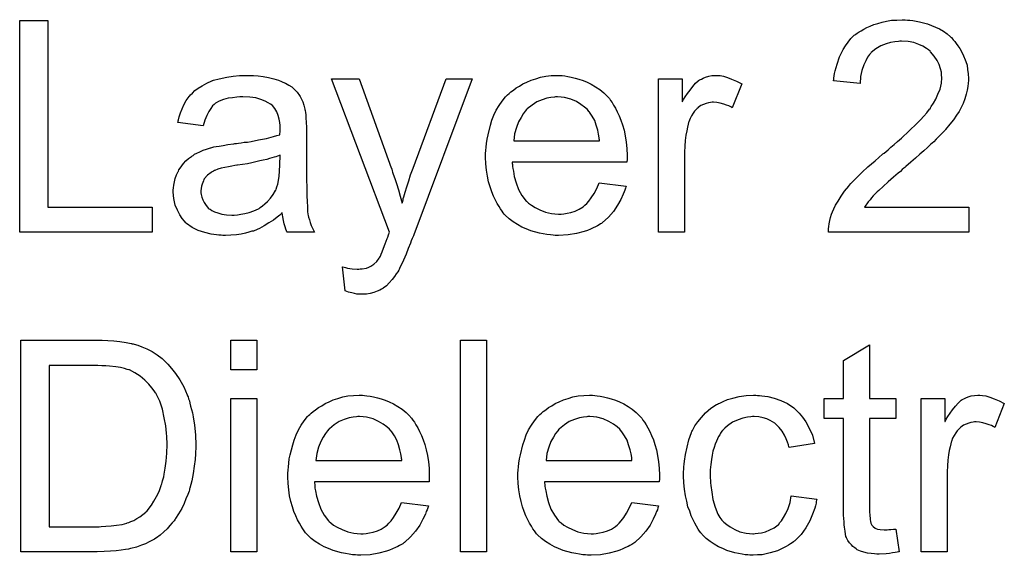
# Model space of a CAD drawing. Extents: x -1.5 to 9, y -3 to 5.
# Tile 333 of 368: x 4.933 to 5.305, y 3.284 to 3.487. Entities that reach past the tile are written whole.
import ezdxf

# ---------------------------------------------------------------- set-up
doc = ezdxf.new("R2010")
doc.units = 0
doc.layers.add('qfn16-30-34-a_mechanical_19', color=1, linetype='CONTINUOUS')

msp = doc.modelspace()

# ---------------------------------------------------------------- linework, layer by layer
at = {"layer": 'qfn16-30-34-a_mechanical_19', "color": 1}
for points in [[(4.943352, 3.415785), (4.982806, 3.415785), (4.982806, 3.406298), (4.932708, 3.406298), (4.932708, 3.486363), (4.943352, 3.486363), (4.943352, 3.415785)], [(5.268701, 3.486594), (5.269626, 3.486478), (5.270783, 3.486363), (5.272056, 3.486131), (5.273329, 3.4859), (5.276337, 3.48509), (5.279345, 3.483933), (5.280849, 3.483239), (5.282353, 3.482429), (5.283742, 3.481387), (5.285014, 3.480231), (5.28513, 3.480115), (5.285361, 3.479999), (5.285593, 3.479536), (5.286056, 3.479073), (5.286634, 3.478495), (5.287213, 3.477685), (5.287791, 3.476875), (5.288485, 3.475834), (5.289642, 3.473636), (5.290799, 3.470859), (5.291262, 3.46947), (5.291494, 3.467851), (5.291725, 3.466231), (5.291841, 3.464495), (5.291841, 3.464264), (5.291841, 3.463685), (5.291725, 3.46276), (5.291609, 3.461487), (5.291378, 3.460099), (5.290915, 3.458479), (5.290452, 3.456743), (5.289758, 3.455008), (5.289642, 3.454776), (5.289411, 3.454198), (5.288948, 3.453272), (5.288254, 3.452), (5.287328, 3.450611), (5.286171, 3.448876), (5.284783, 3.44714), (5.283163, 3.445173), (5.282932, 3.444942), (5.282353, 3.444248), (5.281775, 3.443669), (5.281196, 3.443091), (5.280502, 3.442397), (5.279577, 3.441471), (5.278651, 3.440545), (5.277494, 3.439504), (5.276337, 3.438347), (5.274949, 3.437074), (5.273444, 3.435802), (5.271825, 3.434298), (5.269973, 3.432794), (5.268122, 3.431174), (5.268007, 3.431058), (5.267775, 3.430827), (5.267312, 3.430479), (5.266734, 3.430017), (5.26604, 3.429323), (5.26523, 3.428628), (5.263378, 3.427124), (5.261412, 3.425389), (5.25956, 3.423653), (5.257941, 3.422149), (5.257246, 3.421571), (5.256668, 3.420992), (5.256552, 3.420876), (5.256205, 3.420529), (5.255742, 3.420066), (5.255164, 3.419372), (5.254585, 3.418562), (5.253891, 3.417753), (5.252503, 3.415786), (5.291956, 3.415786), (5.291956, 3.406298), (5.23885, 3.406298), (5.23885, 3.406414), (5.23885, 3.406877), (5.23885, 3.407571), (5.238966, 3.408497), (5.239082, 3.409538), (5.239313, 3.410695), (5.239544, 3.411852), (5.240007, 3.413124), (5.240007, 3.41324), (5.240123, 3.413356), (5.240354, 3.41405), (5.240817, 3.415091), (5.241511, 3.41648), (5.242437, 3.4181), (5.243594, 3.419951), (5.244867, 3.421802), (5.246486, 3.423769), (5.246486, 3.423885), (5.246718, 3.424), (5.247296, 3.424695), (5.248337, 3.425736), (5.249842, 3.42724), (5.251577, 3.428975), (5.253775, 3.431058), (5.256436, 3.433372), (5.259329, 3.435802), (5.259445, 3.435917), (5.259908, 3.436265), (5.260602, 3.436843), (5.261412, 3.437537), (5.262453, 3.438463), (5.263726, 3.439504), (5.264998, 3.440661), (5.266502, 3.441934), (5.269395, 3.444711), (5.272287, 3.447487), (5.273676, 3.448876), (5.274949, 3.450264), (5.276105, 3.451537), (5.277031, 3.45281), (5.277031, 3.452925), (5.277262, 3.453041), (5.277494, 3.453388), (5.277725, 3.453851), (5.278535, 3.455124), (5.279461, 3.456628), (5.280271, 3.458479), (5.281081, 3.460446), (5.281543, 3.462644), (5.281775, 3.464727), (5.281775, 3.464842), (5.281775, 3.464958), (5.281659, 3.465652), (5.281543, 3.466809), (5.281196, 3.468082), (5.280734, 3.469702), (5.279924, 3.471322), (5.278882, 3.472941), (5.277494, 3.474561), (5.277262, 3.474793), (5.276684, 3.475255), (5.275874, 3.475834), (5.274601, 3.476644), (5.272982, 3.477338), (5.27113, 3.478032), (5.268932, 3.478495), (5.266502, 3.478611), (5.265808, 3.478611), (5.265345, 3.478495), (5.263957, 3.478379), (5.262337, 3.478032), (5.260602, 3.477569), (5.258635, 3.47676), (5.256784, 3.475718), (5.255048, 3.47433), (5.254817, 3.474098), (5.254354, 3.47352), (5.25366, 3.472594), (5.252966, 3.471206), (5.252156, 3.469586), (5.251461, 3.467503), (5.250999, 3.465189), (5.250767, 3.462528), (5.240701, 3.46357), (5.240701, 3.463685), (5.240817, 3.464032), (5.240817, 3.464611), (5.240933, 3.465421), (5.241164, 3.466347), (5.241395, 3.467388), (5.241743, 3.46866), (5.24209, 3.469933), (5.243015, 3.47271), (5.244404, 3.475487), (5.245214, 3.476875), (5.246255, 3.478264), (5.247296, 3.479536), (5.248453, 3.480693), (5.248569, 3.480809), (5.2488, 3.480925), (5.249147, 3.481272), (5.249726, 3.481619), (5.25042, 3.482082), (5.25123, 3.482544), (5.252156, 3.483123), (5.253313, 3.483702), (5.254585, 3.48428), (5.255974, 3.484858), (5.257478, 3.485321), (5.259098, 3.485784), (5.260833, 3.486131), (5.262684, 3.486478), (5.264651, 3.486594), (5.266734, 3.48671), (5.267891, 3.48671), (5.268701, 3.486594)], [(5.021218, 3.465537), (5.022954, 3.465421), (5.024921, 3.465189), (5.026888, 3.464842), (5.028855, 3.46438), (5.030706, 3.463801), (5.030937, 3.463685), (5.031516, 3.463454), (5.032326, 3.463107), (5.033367, 3.462644), (5.034524, 3.46195), (5.035681, 3.461256), (5.036722, 3.46033), (5.037648, 3.459404), (5.037764, 3.459289), (5.037995, 3.458942), (5.038342, 3.458363), (5.038805, 3.457669), (5.039383, 3.456628), (5.039846, 3.455586), (5.040309, 3.454314), (5.040656, 3.452809), (5.040656, 3.452694), (5.040772, 3.452347), (5.040887, 3.451653), (5.041003, 3.450727), (5.041003, 3.449454), (5.041119, 3.44795), (5.041234, 3.445983), (5.041234, 3.443785), (5.041234, 3.430595), (5.041234, 3.430479), (5.041234, 3.430017), (5.041234, 3.429322), (5.041234, 3.428397), (5.041234, 3.427356), (5.041234, 3.426083), (5.04135, 3.423306), (5.04135, 3.420414), (5.041466, 3.417521), (5.041582, 3.416248), (5.041582, 3.415091), (5.041697, 3.41405), (5.041813, 3.41324), (5.041813, 3.413124), (5.041929, 3.412662), (5.042044, 3.411967), (5.042391, 3.411042), (5.042623, 3.410001), (5.043086, 3.408843), (5.043664, 3.407571), (5.044243, 3.406298), (5.033945, 3.406298), (5.03383, 3.406414), (5.033714, 3.406877), (5.033483, 3.407455), (5.033136, 3.408381), (5.032788, 3.409422), (5.032557, 3.410695), (5.032326, 3.412083), (5.032094, 3.413587), (5.031979, 3.413587), (5.031863, 3.413356), (5.031169, 3.412777), (5.030127, 3.411967), (5.028739, 3.410926), (5.027003, 3.409885), (5.025268, 3.408728), (5.023417, 3.407686), (5.02145, 3.406877), (5.021218, 3.406761), (5.020524, 3.406645), (5.019483, 3.406298), (5.01821, 3.405951), (5.01659, 3.405604), (5.014739, 3.405372), (5.012657, 3.405141), (5.010574, 3.405025), (5.009648, 3.405025), (5.008954, 3.405141), (5.008144, 3.405141), (5.007219, 3.405257), (5.005136, 3.405604), (5.002822, 3.406182), (5.000277, 3.406992), (4.997963, 3.408149), (4.99588, 3.409653), (4.995649, 3.409885), (4.99507, 3.410463), (4.99426, 3.411505), (4.993335, 3.412893), (4.992409, 3.414628), (4.991599, 3.416595), (4.991021, 3.419025), (4.990905, 3.420182), (4.990789, 3.42157), (4.990789, 3.421802), (4.990789, 3.422265), (4.990905, 3.423075), (4.991021, 3.424116), (4.991252, 3.425389), (4.991599, 3.426661), (4.992062, 3.42805), (4.992641, 3.429322), (4.992756, 3.429438), (4.992988, 3.429901), (4.99345, 3.430595), (4.994029, 3.431405), (4.994723, 3.432331), (4.995649, 3.433256), (4.996574, 3.434182), (4.997731, 3.434992), (4.997847, 3.435107), (4.99831, 3.435339), (4.998888, 3.435802), (4.999814, 3.436264), (5.000855, 3.436727), (5.002128, 3.437306), (5.003401, 3.437769), (5.004905, 3.438231), (5.00502, 3.438231), (5.005483, 3.438347), (5.006177, 3.438578), (5.007103, 3.438694), (5.00826, 3.438925), (5.009764, 3.439157), (5.0115, 3.439504), (5.013582, 3.439735), (5.013698, 3.439735), (5.014161, 3.439851), (5.014739, 3.439851), (5.015549, 3.439967), (5.016475, 3.440082), (5.017632, 3.440314), (5.018904, 3.44043), (5.020293, 3.440661), (5.02307, 3.44124), (5.026078, 3.441818), (5.028739, 3.442512), (5.030012, 3.442859), (5.031169, 3.443206), (5.031169, 3.443322), (5.031169, 3.443553), (5.031284, 3.444248), (5.031284, 3.445058), (5.031284, 3.44552), (5.031284, 3.445752), (5.031284, 3.445867), (5.031284, 3.445983), (5.031284, 3.446677), (5.031169, 3.447834), (5.030937, 3.449107), (5.03059, 3.450495), (5.030012, 3.451884), (5.029317, 3.453157), (5.028392, 3.454198), (5.028276, 3.454314), (5.027698, 3.454776), (5.026772, 3.455239), (5.025615, 3.455933), (5.023995, 3.456512), (5.022144, 3.45709), (5.01983, 3.457438), (5.017169, 3.457553), (5.016012, 3.457553), (5.014855, 3.457438), (5.013235, 3.457206), (5.011615, 3.456975), (5.00988, 3.456512), (5.00826, 3.455933), (5.006872, 3.455124), (5.006756, 3.455008), (5.006293, 3.454661), (5.005715, 3.454082), (5.00502, 3.453157), (5.004326, 3.452), (5.003516, 3.450495), (5.002822, 3.448644), (5.002128, 3.446562), (4.992525, 3.447834), (4.992525, 3.44795), (4.992641, 3.448066), (4.992641, 3.448413), (4.992756, 3.448876), (4.993103, 3.449917), (4.993566, 3.451421), (4.994145, 3.452925), (4.994839, 3.454545), (4.995764, 3.456165), (4.996806, 3.457669), (4.996921, 3.457785), (4.997384, 3.458247), (4.998078, 3.458942), (4.999004, 3.459867), (5.000277, 3.460793), (5.001781, 3.461718), (5.003516, 3.46276), (5.005483, 3.46357), (5.005599, 3.46357), (5.005715, 3.463685), (5.006062, 3.463801), (5.006525, 3.463917), (5.007681, 3.464264), (5.009301, 3.464611), (5.011153, 3.464958), (5.013467, 3.465305), (5.015896, 3.465537), (5.018673, 3.465652), (5.019946, 3.465652), (5.021218, 3.465537)], [(5.081845, 3.405372), (5.081845, 3.405257), (5.08173, 3.40491), (5.081498, 3.404447), (5.081267, 3.403868), (5.08092, 3.403059), (5.080573, 3.402133), (5.079763, 3.400166), (5.078953, 3.397968), (5.078027, 3.395769), (5.077101, 3.393802), (5.076639, 3.392993), (5.076292, 3.392183), (5.076176, 3.391951), (5.075829, 3.391373), (5.07525, 3.390563), (5.074556, 3.389522), (5.073631, 3.388365), (5.072589, 3.387208), (5.071548, 3.386051), (5.070275, 3.385125), (5.070159, 3.385009), (5.069697, 3.384778), (5.069002, 3.384431), (5.067961, 3.383968), (5.066804, 3.383505), (5.065416, 3.383158), (5.063912, 3.382927), (5.062176, 3.382811), (5.061713, 3.382811), (5.061135, 3.382927), (5.060325, 3.382927), (5.059399, 3.383158), (5.058358, 3.38339), (5.057201, 3.383621), (5.055928, 3.384084), (5.054887, 3.393224), (5.055003, 3.393224), (5.055466, 3.393108), (5.056044, 3.392993), (5.056738, 3.392761), (5.05859, 3.392414), (5.060441, 3.392298), (5.061019, 3.392298), (5.061598, 3.392414), (5.062292, 3.392414), (5.064027, 3.392761), (5.064837, 3.393108), (5.065647, 3.393455), (5.065763, 3.393455), (5.065994, 3.393687), (5.066341, 3.393918), (5.066804, 3.394265), (5.067846, 3.395191), (5.068771, 3.396464), (5.068771, 3.396579), (5.069002, 3.396811), (5.069234, 3.397273), (5.069465, 3.397968), (5.069928, 3.398893), (5.070391, 3.400282), (5.071085, 3.401901), (5.071779, 3.403868), (5.071779, 3.403984), (5.072011, 3.404447), (5.072242, 3.405257), (5.072705, 3.406298), (5.050722, 3.46438), (5.061135, 3.46438), (5.073283, 3.430711), (5.073283, 3.430595), (5.073399, 3.430479), (5.073515, 3.430132), (5.073631, 3.429554), (5.073862, 3.428975), (5.074093, 3.428281), (5.074672, 3.426661), (5.075366, 3.424694), (5.07606, 3.42238), (5.076754, 3.419951), (5.077449, 3.41729), (5.077449, 3.417405), (5.077564, 3.417637), (5.07768, 3.417984), (5.077796, 3.418447), (5.077911, 3.419025), (5.078143, 3.419719), (5.078606, 3.421455), (5.079184, 3.423422), (5.079994, 3.425736), (5.080688, 3.42805), (5.081614, 3.430479), (5.094109, 3.46438), (5.103944, 3.46438), (5.081845, 3.405372)], [(5.138075, 3.465537), (5.139001, 3.465421), (5.140158, 3.465189), (5.141431, 3.464958), (5.142935, 3.464611), (5.144323, 3.464264), (5.145943, 3.463685), (5.147447, 3.463107), (5.149067, 3.462297), (5.150687, 3.461371), (5.152306, 3.46033), (5.153811, 3.459057), (5.155199, 3.457669), (5.155315, 3.457553), (5.155546, 3.457322), (5.155893, 3.456859), (5.156356, 3.456165), (5.156935, 3.455355), (5.157513, 3.454429), (5.158207, 3.453272), (5.158901, 3.451884), (5.159596, 3.45038), (5.16029, 3.44876), (5.160868, 3.446909), (5.161447, 3.444942), (5.16191, 3.442744), (5.162257, 3.44043), (5.162488, 3.438), (5.162604, 3.435339), (5.162604, 3.435223), (5.162604, 3.43476), (5.162604, 3.43395), (5.162488, 3.432794), (5.119101, 3.432794), (5.119101, 3.432678), (5.119101, 3.432331), (5.119216, 3.431868), (5.119216, 3.431174), (5.119332, 3.430364), (5.119563, 3.429438), (5.11991, 3.427356), (5.120605, 3.425042), (5.12153, 3.422496), (5.122803, 3.420182), (5.124423, 3.4181), (5.124538, 3.4181), (5.124654, 3.417868), (5.125348, 3.41729), (5.12639, 3.41648), (5.127778, 3.41567), (5.129629, 3.414744), (5.131712, 3.413934), (5.134026, 3.413356), (5.135299, 3.41324), (5.136687, 3.413124), (5.137613, 3.413124), (5.138654, 3.41324), (5.139927, 3.413472), (5.141315, 3.413819), (5.142935, 3.414282), (5.144439, 3.414976), (5.145943, 3.415901), (5.146059, 3.416017), (5.146637, 3.41648), (5.147331, 3.417174), (5.148141, 3.4181), (5.149067, 3.419372), (5.150108, 3.420992), (5.15115, 3.422843), (5.152075, 3.425042), (5.162257, 3.423769), (5.162257, 3.423653), (5.162141, 3.423422), (5.162025, 3.422959), (5.161794, 3.422265), (5.161447, 3.421571), (5.1611, 3.420645), (5.160174, 3.418678), (5.159017, 3.41648), (5.157397, 3.414166), (5.155546, 3.411968), (5.153232, 3.409885), (5.153116, 3.409885), (5.152885, 3.409653), (5.152538, 3.409422), (5.152075, 3.409075), (5.151381, 3.408728), (5.150687, 3.408381), (5.149761, 3.407918), (5.14872, 3.407455), (5.147563, 3.406992), (5.146406, 3.40653), (5.143513, 3.405835), (5.140274, 3.405257), (5.136687, 3.405026), (5.135414, 3.405026), (5.134604, 3.405141), (5.133563, 3.405257), (5.13229, 3.405488), (5.130902, 3.40572), (5.129398, 3.405951), (5.126158, 3.406877), (5.124423, 3.407571), (5.122803, 3.408265), (5.121068, 3.409191), (5.119448, 3.410232), (5.117944, 3.411389), (5.11644, 3.412777), (5.116324, 3.412893), (5.116092, 3.413124), (5.115745, 3.413587), (5.115283, 3.414282), (5.114704, 3.415091), (5.114126, 3.416017), (5.113431, 3.417174), (5.112737, 3.418447), (5.112043, 3.419951), (5.111349, 3.421571), (5.11077, 3.423422), (5.110192, 3.425389), (5.109729, 3.427471), (5.109382, 3.429785), (5.10915, 3.432215), (5.109035, 3.43476), (5.109035, 3.434876), (5.109035, 3.435455), (5.109035, 3.436149), (5.10915, 3.43719), (5.109266, 3.438463), (5.109382, 3.439851), (5.109613, 3.441471), (5.10996, 3.443091), (5.110886, 3.446793), (5.111464, 3.448644), (5.112159, 3.450611), (5.113084, 3.452463), (5.114126, 3.454198), (5.115283, 3.455934), (5.116555, 3.457553), (5.116671, 3.457669), (5.116902, 3.4579), (5.117365, 3.458247), (5.117944, 3.458826), (5.118638, 3.459405), (5.119563, 3.460099), (5.120605, 3.460909), (5.121877, 3.461603), (5.12315, 3.462413), (5.124654, 3.463107), (5.126274, 3.463801), (5.12801, 3.46438), (5.129861, 3.464958), (5.131828, 3.465305), (5.13391, 3.465537), (5.136109, 3.465652), (5.137266, 3.465652), (5.138075, 3.465537)], [(5.197777, 3.465537), (5.199049, 3.465305), (5.200553, 3.464842), (5.202173, 3.464264), (5.204024, 3.463454), (5.205991, 3.462413), (5.202405, 3.453388), (5.202289, 3.453504), (5.201826, 3.453735), (5.201132, 3.454082), (5.200206, 3.454429), (5.199165, 3.454776), (5.197892, 3.455124), (5.19662, 3.455355), (5.195347, 3.455471), (5.194768, 3.455471), (5.19419, 3.455355), (5.19338, 3.455239), (5.19257, 3.455008), (5.191529, 3.454661), (5.190488, 3.454198), (5.189562, 3.453504), (5.189446, 3.453388), (5.189099, 3.453157), (5.188752, 3.452694), (5.188173, 3.452115), (5.187595, 3.451305), (5.187016, 3.45038), (5.186438, 3.449339), (5.185975, 3.448066), (5.185859, 3.447834), (5.185744, 3.44714), (5.185512, 3.446099), (5.185165, 3.444711), (5.184818, 3.442975), (5.184587, 3.441008), (5.184471, 3.438926), (5.184355, 3.436612), (5.184355, 3.406298), (5.174521, 3.406298), (5.174521, 3.46438), (5.18343, 3.46438), (5.18343, 3.455586), (5.183546, 3.455702), (5.184008, 3.456512), (5.184587, 3.457553), (5.185512, 3.458826), (5.186438, 3.460099), (5.187479, 3.461487), (5.188521, 3.462644), (5.189562, 3.46357), (5.189678, 3.463685), (5.190025, 3.463917), (5.190719, 3.464264), (5.191413, 3.464611), (5.192339, 3.464958), (5.193496, 3.465305), (5.194653, 3.465537), (5.195925, 3.465652), (5.196735, 3.465652), (5.197777, 3.465537)], [(5.136224, 3.457553), (5.13553, 3.457553), (5.135067, 3.457438), (5.133794, 3.457322), (5.13229, 3.456975), (5.130439, 3.456396), (5.128472, 3.455586), (5.126621, 3.454429), (5.12477, 3.452925), (5.124538, 3.452694), (5.124076, 3.452115), (5.123266, 3.451074), (5.122456, 3.449686), (5.12153, 3.448066), (5.12072, 3.445983), (5.120026, 3.443554), (5.119679, 3.440892), (5.152191, 3.440892), (5.152191, 3.441008), (5.152191, 3.44124), (5.152075, 3.441587), (5.152075, 3.44205), (5.151844, 3.443438), (5.151497, 3.444942), (5.150918, 3.446793), (5.15034, 3.448529), (5.149414, 3.450264), (5.148373, 3.451768), (5.148373, 3.451884), (5.148141, 3.452), (5.147563, 3.452694), (5.146521, 3.453619), (5.145133, 3.454661), (5.143398, 3.455702), (5.141315, 3.456628), (5.138885, 3.457322), (5.137613, 3.457438), (5.136224, 3.457553)], [(5.031284, 3.435454), (5.031169, 3.435454), (5.031053, 3.435339), (5.030706, 3.435223), (5.030243, 3.435107), (5.029664, 3.434876), (5.02897, 3.434645), (5.02816, 3.434413), (5.027235, 3.434182), (5.026194, 3.433835), (5.024921, 3.433603), (5.023648, 3.433256), (5.022144, 3.432909), (5.020524, 3.432562), (5.018904, 3.432215), (5.017053, 3.431983), (5.015086, 3.431636), (5.014855, 3.431636), (5.014161, 3.431521), (5.013004, 3.431289), (5.011731, 3.431058), (5.010343, 3.430827), (5.008954, 3.430479), (5.007681, 3.430132), (5.006525, 3.429669), (5.006409, 3.429669), (5.006062, 3.429438), (5.005599, 3.429207), (5.005136, 3.42886), (5.003748, 3.427934), (5.002591, 3.426546), (5.002591, 3.42643), (5.002359, 3.426198), (5.002244, 3.425736), (5.002012, 3.425157), (5.001781, 3.424463), (5.001549, 3.423769), (5.001434, 3.422843), (5.001318, 3.421918), (5.001318, 3.421802), (5.001318, 3.421223), (5.001434, 3.420529), (5.001665, 3.419604), (5.002012, 3.418562), (5.002591, 3.417521), (5.003285, 3.416364), (5.004211, 3.415323), (5.004326, 3.415207), (5.004789, 3.414976), (5.005483, 3.414513), (5.006409, 3.41405), (5.007681, 3.413587), (5.009186, 3.413124), (5.010921, 3.412893), (5.013004, 3.412777), (5.013929, 3.412777), (5.015086, 3.412893), (5.016359, 3.413124), (5.017979, 3.413356), (5.019599, 3.413819), (5.021334, 3.414397), (5.02307, 3.415207), (5.023301, 3.415323), (5.023764, 3.41567), (5.024574, 3.416248), (5.025499, 3.417058), (5.026541, 3.417984), (5.027698, 3.419141), (5.028623, 3.420529), (5.029549, 3.422033), (5.029664, 3.422149), (5.02978, 3.422612), (5.030012, 3.423422), (5.030359, 3.424463), (5.030706, 3.425851), (5.030937, 3.427471), (5.031053, 3.429438), (5.031169, 3.431752), (5.031284, 3.435454)], [(4.966029, 3.365294), (4.968343, 3.365178), (4.970658, 3.364947), (4.972971, 3.3646), (4.974938, 3.364253), (4.975054, 3.364253), (4.975285, 3.364137), (4.975633, 3.364137), (4.976095, 3.363906), (4.977368, 3.363559), (4.978988, 3.36298), (4.980839, 3.36217), (4.982806, 3.361129), (4.984773, 3.359972), (4.986624, 3.358468), (4.98674, 3.358352), (4.986855, 3.358236), (4.987203, 3.357889), (4.987665, 3.357542), (4.988822, 3.356385), (4.990211, 3.354765), (4.991715, 3.352798), (4.993335, 3.350484), (4.994839, 3.347823), (4.996111, 3.344815), (4.996111, 3.344699), (4.996227, 3.344468), (4.996459, 3.344005), (4.996574, 3.343311), (4.996921, 3.342501), (4.997153, 3.341575), (4.997384, 3.340534), (4.997731, 3.339262), (4.998078, 3.337989), (4.99831, 3.336485), (4.998888, 3.333245), (4.999235, 3.329658), (4.999351, 3.325725), (4.999351, 3.325609), (4.999351, 3.325378), (4.999351, 3.324799), (4.999351, 3.32422), (4.999235, 3.323411), (4.999235, 3.322485), (4.99912, 3.320287), (4.998773, 3.317741), (4.998426, 3.31508), (4.997847, 3.312303), (4.997153, 3.309527), (4.997153, 3.309411), (4.997037, 3.30918), (4.996921, 3.308832), (4.996806, 3.30837), (4.996343, 3.307097), (4.995649, 3.305477), (4.994954, 3.303626), (4.994029, 3.301775), (4.992872, 3.299808), (4.991715, 3.297957), (4.991599, 3.297725), (4.991136, 3.297147), (4.990442, 3.296337), (4.989517, 3.295296), (4.988475, 3.294139), (4.987203, 3.292981), (4.98593, 3.291709), (4.984426, 3.290668), (4.984194, 3.290552), (4.983732, 3.290205), (4.982922, 3.289742), (4.981765, 3.289163), (4.980376, 3.288469), (4.978757, 3.287891), (4.976905, 3.287197), (4.974823, 3.286618), (4.974591, 3.286618), (4.974244, 3.286502), (4.973897, 3.286387), (4.97274, 3.286271), (4.97112, 3.286039), (4.969269, 3.285808), (4.967071, 3.285577), (4.964641, 3.285461), (4.96198, 3.285345), (4.933171, 3.285345), (4.933171, 3.36541), (4.963947, 3.36541), (4.966029, 3.365294)], [(5.022491, 3.354187), (5.012657, 3.354187), (5.012657, 3.36541), (5.022491, 3.36541), (5.022491, 3.354187)], [(5.109382, 3.285345), (5.099547, 3.285345), (5.099547, 3.36541), (5.109382, 3.36541), (5.109382, 3.285345)], [(5.254354, 3.343427), (5.264304, 3.343427), (5.264304, 3.335791), (5.254354, 3.335791), (5.254354, 3.301659), (5.254354, 3.301428), (5.254354, 3.300965), (5.254354, 3.300271), (5.25447, 3.299461), (5.254585, 3.29761), (5.254701, 3.2968), (5.254817, 3.296221), (5.254932, 3.29599), (5.255279, 3.295527), (5.255742, 3.294948), (5.256552, 3.29437), (5.256784, 3.294254), (5.257362, 3.294023), (5.258403, 3.293791), (5.259908, 3.293676), (5.261065, 3.293676), (5.261643, 3.293791), (5.262453, 3.293791), (5.263378, 3.293907), (5.264304, 3.294023), (5.265577, 3.285345), (5.265345, 3.285345), (5.264883, 3.28523), (5.264073, 3.285114), (5.263031, 3.284998), (5.261874, 3.284767), (5.260602, 3.284651), (5.258056, 3.284535), (5.257131, 3.284535), (5.256205, 3.284651), (5.255048, 3.284767), (5.25366, 3.284883), (5.252271, 3.28523), (5.250999, 3.285577), (5.249726, 3.286155), (5.24961, 3.286271), (5.249263, 3.286502), (5.2488, 3.286849), (5.248106, 3.287428), (5.247528, 3.288006), (5.246833, 3.288816), (5.246139, 3.289626), (5.245676, 3.290668), (5.245676, 3.290783), (5.245445, 3.291246), (5.245329, 3.292056), (5.245098, 3.293213), (5.244867, 3.294717), (5.244751, 3.295643), (5.244751, 3.296684), (5.244635, 3.297957), (5.244519, 3.299229), (5.244519, 3.300618), (5.244519, 3.302238), (5.244519, 3.335791), (5.23723, 3.335791), (5.23723, 3.343427), (5.244519, 3.343427), (5.244519, 3.357774), (5.254354, 3.363674), (5.254354, 3.343427)], [(4.962327, 3.355922), (4.943815, 3.355922), (4.943815, 3.294833), (4.96279, 3.294833), (4.9636, 3.294948), (4.965335, 3.295064), (4.967302, 3.29518), (4.969385, 3.295411), (4.971467, 3.295758), (4.973203, 3.296221), (4.973434, 3.296337), (4.974013, 3.296452), (4.974823, 3.2968), (4.975864, 3.297262), (4.977021, 3.297957), (4.978178, 3.298651), (4.979335, 3.299461), (4.980492, 3.300386), (4.980608, 3.300618), (4.98107, 3.301081), (4.981765, 3.30189), (4.982575, 3.303047), (4.9835, 3.304552), (4.984542, 3.306287), (4.985467, 3.308254), (4.986277, 3.310452), (4.986277, 3.310568), (4.986393, 3.310799), (4.986508, 3.311146), (4.986624, 3.311609), (4.98674, 3.312188), (4.986971, 3.312998), (4.987203, 3.313807), (4.987434, 3.314733), (4.987781, 3.317047), (4.988128, 3.319708), (4.98836, 3.322716), (4.988475, 3.325956), (4.988475, 3.326072), (4.988475, 3.326535), (4.988475, 3.327113), (4.98836, 3.328039), (4.98836, 3.32908), (4.988244, 3.330237), (4.988128, 3.331625), (4.988012, 3.333014), (4.987434, 3.336138), (4.98674, 3.339377), (4.985699, 3.342385), (4.985004, 3.34389), (4.98431, 3.345162), (4.98431, 3.345278), (4.984079, 3.345509), (4.983847, 3.345856), (4.983616, 3.346319), (4.98269, 3.347476), (4.981533, 3.348865), (4.980029, 3.350369), (4.978294, 3.351873), (4.976327, 3.353146), (4.974244, 3.354187), (4.974013, 3.354302), (4.973434, 3.354418), (4.972393, 3.354765), (4.970889, 3.355112), (4.969038, 3.355344), (4.966724, 3.355691), (4.965335, 3.355807), (4.963831, 3.355807), (4.962327, 3.355922)], [(5.022491, 3.285345), (5.012657, 3.285345), (5.012657, 3.343427), (5.022491, 3.343427), (5.022491, 3.285345)], [(5.063217, 3.344584), (5.064143, 3.344468), (5.0653, 3.344237), (5.066573, 3.344005), (5.068077, 3.343658), (5.069465, 3.343311), (5.071085, 3.342733), (5.072589, 3.342154), (5.074209, 3.341344), (5.075829, 3.340419), (5.077449, 3.339377), (5.078953, 3.338104), (5.080341, 3.336716), (5.080457, 3.3366), (5.080688, 3.336369), (5.081035, 3.335906), (5.081498, 3.335212), (5.082077, 3.334402), (5.082655, 3.333477), (5.083349, 3.33232), (5.084043, 3.330931), (5.084738, 3.329427), (5.085432, 3.327807), (5.08601, 3.325956), (5.086589, 3.323989), (5.087052, 3.321791), (5.087399, 3.319477), (5.08763, 3.317047), (5.087746, 3.314386), (5.087746, 3.31427), (5.087746, 3.313808), (5.087746, 3.312998), (5.08763, 3.311841), (5.044243, 3.311841), (5.044243, 3.311725), (5.044243, 3.311378), (5.044358, 3.310915), (5.044358, 3.310221), (5.044474, 3.309411), (5.044706, 3.308485), (5.045053, 3.306403), (5.045747, 3.304089), (5.046672, 3.301543), (5.047945, 3.299229), (5.049565, 3.297147), (5.049681, 3.297147), (5.049796, 3.296915), (5.05049, 3.296337), (5.051532, 3.295527), (5.05292, 3.294717), (5.054771, 3.293791), (5.056854, 3.292981), (5.059168, 3.292403), (5.060441, 3.292287), (5.061829, 3.292172), (5.062755, 3.292172), (5.063796, 3.292287), (5.065069, 3.292519), (5.066457, 3.292866), (5.068077, 3.293329), (5.069581, 3.294023), (5.071085, 3.294948), (5.071201, 3.295064), (5.071779, 3.295527), (5.072474, 3.296221), (5.073283, 3.297147), (5.074209, 3.298419), (5.07525, 3.300039), (5.076292, 3.30189), (5.077217, 3.304089), (5.087399, 3.302816), (5.087399, 3.3027), (5.087283, 3.302469), (5.087167, 3.302006), (5.086936, 3.301312), (5.086589, 3.300618), (5.086242, 3.299692), (5.085316, 3.297725), (5.084159, 3.295527), (5.082539, 3.293213), (5.080688, 3.291015), (5.078374, 3.288932), (5.078258, 3.288932), (5.078027, 3.288701), (5.07768, 3.288469), (5.077217, 3.288122), (5.076523, 3.287775), (5.075829, 3.287428), (5.074903, 3.286965), (5.073862, 3.286502), (5.072705, 3.286039), (5.071548, 3.285577), (5.068655, 3.284883), (5.065416, 3.284304), (5.061829, 3.284073), (5.060556, 3.284073), (5.059747, 3.284188), (5.058705, 3.284304), (5.057432, 3.284535), (5.056044, 3.284767), (5.05454, 3.284998), (5.0513, 3.285924), (5.049565, 3.286618), (5.047945, 3.287312), (5.04621, 3.288238), (5.04459, 3.289279), (5.043086, 3.290436), (5.041582, 3.291825), (5.041466, 3.29194), (5.041234, 3.292172), (5.040887, 3.292634), (5.040425, 3.293329), (5.039846, 3.294139), (5.039268, 3.295064), (5.038573, 3.296221), (5.037879, 3.297494), (5.037185, 3.298998), (5.036491, 3.300618), (5.035912, 3.302469), (5.035334, 3.304436), (5.034871, 3.306518), (5.034524, 3.308832), (5.034292, 3.311262), (5.034177, 3.313807), (5.034177, 3.313923), (5.034177, 3.314502), (5.034177, 3.315196), (5.034292, 3.316237), (5.034408, 3.31751), (5.034524, 3.318898), (5.034755, 3.320518), (5.035102, 3.322138), (5.036028, 3.32584), (5.036606, 3.327691), (5.037301, 3.329658), (5.038226, 3.33151), (5.039268, 3.333245), (5.040425, 3.334981), (5.041697, 3.3366), (5.041813, 3.336716), (5.042044, 3.336948), (5.042507, 3.337295), (5.043086, 3.337873), (5.04378, 3.338452), (5.044706, 3.339146), (5.045747, 3.339956), (5.04702, 3.34065), (5.048292, 3.34146), (5.049796, 3.342154), (5.051416, 3.342848), (5.053152, 3.343427), (5.055003, 3.344005), (5.05697, 3.344352), (5.059052, 3.344584), (5.061251, 3.344699), (5.062408, 3.344699), (5.063217, 3.344584)], [(5.15034, 3.344584), (5.151265, 3.344468), (5.152422, 3.344237), (5.153695, 3.344005), (5.155199, 3.343658), (5.156587, 3.343311), (5.158207, 3.342733), (5.159711, 3.342154), (5.161331, 3.341344), (5.162951, 3.340419), (5.164571, 3.339377), (5.166075, 3.338105), (5.167463, 3.336716), (5.167579, 3.336601), (5.16781, 3.336369), (5.168157, 3.335906), (5.16862, 3.335212), (5.169199, 3.334402), (5.169777, 3.333477), (5.170471, 3.33232), (5.171166, 3.330931), (5.17186, 3.329427), (5.172554, 3.327807), (5.173132, 3.325956), (5.173711, 3.323989), (5.174174, 3.321791), (5.174521, 3.319477), (5.174752, 3.317047), (5.174868, 3.314386), (5.174868, 3.31427), (5.174868, 3.313808), (5.174868, 3.312998), (5.174752, 3.311841), (5.131365, 3.311841), (5.131365, 3.311725), (5.131365, 3.311378), (5.13148, 3.310915), (5.13148, 3.310221), (5.131596, 3.309411), (5.131828, 3.308485), (5.132175, 3.306403), (5.132869, 3.304089), (5.133794, 3.301543), (5.135067, 3.299229), (5.136687, 3.297147), (5.136803, 3.297147), (5.136918, 3.296915), (5.137613, 3.296337), (5.138654, 3.295527), (5.140042, 3.294717), (5.141894, 3.293791), (5.143976, 3.292982), (5.14629, 3.292403), (5.147563, 3.292287), (5.148951, 3.292172), (5.149877, 3.292172), (5.150918, 3.292287), (5.152191, 3.292519), (5.153579, 3.292866), (5.155199, 3.293329), (5.156703, 3.294023), (5.158207, 3.294948), (5.158323, 3.295064), (5.158901, 3.295527), (5.159596, 3.296221), (5.160405, 3.297147), (5.161331, 3.298419), (5.162372, 3.300039), (5.163414, 3.30189), (5.164339, 3.304089), (5.174521, 3.302816), (5.174521, 3.3027), (5.174405, 3.302469), (5.174289, 3.302006), (5.174058, 3.301312), (5.173711, 3.300618), (5.173364, 3.299692), (5.172438, 3.297725), (5.171281, 3.295527), (5.169662, 3.293213), (5.16781, 3.291015), (5.165496, 3.288932), (5.165381, 3.288932), (5.165149, 3.288701), (5.164802, 3.288469), (5.164339, 3.288122), (5.163645, 3.287775), (5.162951, 3.287428), (5.162025, 3.286965), (5.160984, 3.286502), (5.159827, 3.28604), (5.15867, 3.285577), (5.155778, 3.284883), (5.152538, 3.284304), (5.148951, 3.284073), (5.147678, 3.284073), (5.146869, 3.284188), (5.145827, 3.284304), (5.144555, 3.284535), (5.143166, 3.284767), (5.141662, 3.284998), (5.138422, 3.285924), (5.136687, 3.286618), (5.135067, 3.287312), (5.133332, 3.288238), (5.131712, 3.289279), (5.130208, 3.290436), (5.128704, 3.291825), (5.128588, 3.29194), (5.128357, 3.292172), (5.12801, 3.292635), (5.127547, 3.293329), (5.126968, 3.294139), (5.12639, 3.295064), (5.125695, 3.296221), (5.125001, 3.297494), (5.124307, 3.298998), (5.123613, 3.300618), (5.123034, 3.302469), (5.122456, 3.304436), (5.121993, 3.306519), (5.121646, 3.308832), (5.121415, 3.311262), (5.121299, 3.313808), (5.121299, 3.313923), (5.121299, 3.314502), (5.121299, 3.315196), (5.121415, 3.316237), (5.12153, 3.31751), (5.121646, 3.318898), (5.121877, 3.320518), (5.122225, 3.322138), (5.12315, 3.32584), (5.123729, 3.327692), (5.124423, 3.329659), (5.125348, 3.33151), (5.12639, 3.333245), (5.127547, 3.334981), (5.128819, 3.336601), (5.128935, 3.336716), (5.129167, 3.336948), (5.129629, 3.337295), (5.130208, 3.337873), (5.130902, 3.338452), (5.131828, 3.339146), (5.132869, 3.339956), (5.134142, 3.34065), (5.135414, 3.34146), (5.136918, 3.342154), (5.138538, 3.342848), (5.140274, 3.343427), (5.142125, 3.344005), (5.144092, 3.344352), (5.146174, 3.344584), (5.148373, 3.3447), (5.14953, 3.3447), (5.15034, 3.344584)], [(5.212008, 3.344584), (5.212702, 3.344584), (5.213627, 3.344468), (5.215826, 3.344121), (5.218256, 3.343543), (5.220801, 3.342617), (5.223346, 3.34146), (5.225776, 3.33984), (5.225892, 3.33984), (5.226007, 3.339609), (5.226702, 3.338914), (5.227743, 3.337873), (5.229016, 3.336369), (5.230288, 3.334518), (5.231561, 3.332204), (5.232718, 3.329543), (5.233528, 3.326419), (5.223925, 3.324915), (5.223925, 3.32503), (5.223809, 3.325146), (5.223693, 3.32584), (5.223346, 3.326882), (5.222768, 3.328154), (5.222189, 3.329543), (5.221264, 3.331047), (5.220222, 3.332435), (5.219065, 3.333592), (5.21895, 3.333708), (5.218487, 3.334055), (5.217677, 3.334518), (5.216751, 3.335096), (5.215479, 3.335675), (5.21409, 3.336138), (5.212471, 3.336485), (5.210735, 3.336601), (5.210041, 3.336601), (5.209462, 3.336485), (5.20819, 3.336369), (5.206454, 3.335906), (5.204603, 3.335328), (5.20252, 3.334402), (5.200553, 3.333014), (5.199628, 3.332204), (5.198702, 3.331278), (5.198702, 3.331163), (5.198471, 3.331047), (5.198239, 3.3307), (5.198008, 3.330237), (5.197661, 3.329659), (5.197198, 3.328964), (5.196851, 3.328154), (5.196388, 3.327229), (5.195925, 3.326072), (5.195578, 3.324799), (5.195115, 3.323411), (5.194768, 3.321907), (5.194537, 3.320287), (5.194306, 3.318436), (5.194074, 3.316469), (5.194074, 3.314386), (5.194074, 3.31427), (5.194074, 3.313923), (5.194074, 3.313229), (5.19419, 3.312535), (5.19419, 3.311494), (5.194306, 3.310452), (5.194653, 3.307907), (5.195115, 3.30513), (5.195925, 3.302238), (5.196967, 3.299692), (5.197661, 3.298419), (5.198471, 3.297378), (5.198702, 3.297147), (5.199281, 3.296568), (5.200322, 3.295758), (5.201595, 3.294833), (5.20333, 3.293791), (5.205297, 3.292982), (5.207611, 3.292403), (5.208884, 3.292287), (5.210157, 3.292172), (5.210388, 3.292172), (5.211082, 3.292287), (5.212239, 3.292403), (5.213512, 3.292635), (5.215016, 3.292982), (5.216636, 3.293676), (5.218256, 3.294486), (5.21976, 3.295643), (5.219991, 3.295758), (5.220338, 3.296337), (5.221032, 3.297147), (5.221842, 3.298419), (5.222652, 3.299924), (5.223578, 3.301775), (5.224272, 3.304089), (5.224735, 3.306634), (5.234453, 3.305361), (5.234453, 3.305246), (5.234338, 3.304899), (5.234222, 3.304436), (5.234106, 3.303742), (5.233875, 3.302816), (5.233644, 3.30189), (5.232834, 3.299577), (5.231792, 3.297147), (5.230288, 3.294486), (5.228437, 3.29194), (5.227396, 3.290783), (5.226239, 3.289626), (5.226123, 3.289511), (5.225892, 3.289395), (5.225545, 3.289164), (5.225082, 3.288816), (5.224503, 3.288354), (5.223693, 3.287891), (5.222768, 3.287428), (5.221842, 3.286849), (5.219528, 3.285808), (5.216751, 3.284998), (5.213743, 3.284304), (5.212008, 3.284188), (5.210272, 3.284073), (5.209115, 3.284073), (5.208305, 3.284188), (5.207264, 3.284304), (5.206107, 3.284535), (5.204834, 3.284767), (5.203446, 3.284998), (5.200322, 3.285924), (5.198818, 3.286618), (5.197198, 3.287312), (5.195578, 3.288238), (5.194074, 3.289279), (5.19257, 3.290436), (5.191182, 3.291825), (5.191066, 3.29194), (5.190835, 3.292172), (5.190488, 3.292635), (5.190025, 3.293213), (5.189562, 3.294023), (5.188868, 3.295064), (5.188289, 3.296221), (5.187595, 3.297494), (5.186901, 3.298998), (5.186322, 3.300733), (5.185628, 3.302469), (5.185165, 3.304552), (5.184703, 3.306634), (5.184355, 3.309064), (5.184124, 3.311494), (5.184008, 3.314155), (5.184008, 3.31427), (5.184008, 3.314617), (5.184008, 3.31508), (5.184008, 3.315774), (5.184124, 3.316584), (5.184124, 3.31751), (5.18424, 3.318551), (5.184355, 3.319708), (5.184703, 3.322254), (5.185281, 3.32503), (5.185975, 3.327807), (5.187016, 3.330584), (5.187016, 3.3307), (5.187132, 3.330931), (5.187364, 3.331278), (5.187595, 3.331741), (5.188289, 3.333014), (5.189331, 3.334518), (5.190719, 3.336253), (5.192339, 3.337989), (5.194306, 3.339724), (5.196504, 3.341113), (5.19662, 3.341113), (5.196851, 3.341229), (5.197198, 3.34146), (5.197661, 3.341691), (5.198239, 3.341923), (5.198934, 3.34227), (5.200669, 3.342964), (5.202636, 3.343543), (5.205066, 3.344121), (5.207611, 3.344584), (5.210388, 3.3447), (5.211314, 3.3447), (5.212008, 3.344584)], [(5.297163, 3.344584), (5.298436, 3.344352), (5.29994, 3.34389), (5.30156, 3.343311), (5.303411, 3.342501), (5.305378, 3.34146), (5.301791, 3.332435), (5.301675, 3.332551), (5.301212, 3.332782), (5.300518, 3.33313), (5.299593, 3.333477), (5.298551, 3.333824), (5.297279, 3.334171), (5.296006, 3.334402), (5.294733, 3.334518), (5.294155, 3.334518), (5.293576, 3.334402), (5.292766, 3.334287), (5.291956, 3.334055), (5.290915, 3.333708), (5.289874, 3.333245), (5.288948, 3.332551), (5.288833, 3.332435), (5.288485, 3.332204), (5.288138, 3.331741), (5.28756, 3.331163), (5.286981, 3.330353), (5.286403, 3.329427), (5.285824, 3.328386), (5.285361, 3.327113), (5.285246, 3.326882), (5.28513, 3.326188), (5.284899, 3.325146), (5.284552, 3.323758), (5.284204, 3.322022), (5.283973, 3.320055), (5.283857, 3.317973), (5.283742, 3.315659), (5.283742, 3.285345), (5.273907, 3.285345), (5.273907, 3.343427), (5.282816, 3.343427), (5.282816, 3.334634), (5.282932, 3.334749), (5.283395, 3.335559), (5.283973, 3.336601), (5.284899, 3.337873), (5.285824, 3.339146), (5.286866, 3.340534), (5.287907, 3.341691), (5.288948, 3.342617), (5.289064, 3.342733), (5.289411, 3.342964), (5.290105, 3.343311), (5.290799, 3.343658), (5.291725, 3.344005), (5.292882, 3.344352), (5.294039, 3.344584), (5.295312, 3.3447), (5.296122, 3.3447), (5.297163, 3.344584)], [(5.061366, 3.3366), (5.060672, 3.3366), (5.060209, 3.336485), (5.058937, 3.336369), (5.057432, 3.336022), (5.055581, 3.335443), (5.053614, 3.334633), (5.051763, 3.333477), (5.049912, 3.331972), (5.049681, 3.331741), (5.049218, 3.331162), (5.048408, 3.330121), (5.047598, 3.328733), (5.046672, 3.327113), (5.045863, 3.32503), (5.045168, 3.322601), (5.044821, 3.31994), (5.077333, 3.31994), (5.077333, 3.320055), (5.077333, 3.320287), (5.077217, 3.320634), (5.077217, 3.321097), (5.076986, 3.322485), (5.076639, 3.323989), (5.07606, 3.32584), (5.075482, 3.327576), (5.074556, 3.329311), (5.073515, 3.330815), (5.073515, 3.330931), (5.073283, 3.331047), (5.072705, 3.331741), (5.071664, 3.332667), (5.070275, 3.333708), (5.06854, 3.334749), (5.066457, 3.335675), (5.064027, 3.336369), (5.062755, 3.336485), (5.061366, 3.3366)], [(5.148488, 3.336601), (5.147794, 3.336601), (5.147331, 3.336485), (5.146059, 3.336369), (5.144555, 3.336022), (5.142703, 3.335443), (5.140736, 3.334634), (5.138885, 3.333477), (5.137034, 3.331972), (5.136803, 3.331741), (5.13634, 3.331163), (5.13553, 3.330121), (5.13472, 3.328733), (5.133794, 3.327113), (5.132985, 3.32503), (5.13229, 3.322601), (5.131943, 3.31994), (5.164455, 3.31994), (5.164455, 3.320055), (5.164455, 3.320287), (5.164339, 3.320634), (5.164339, 3.321097), (5.164108, 3.322485), (5.163761, 3.323989), (5.163182, 3.32584), (5.162604, 3.327576), (5.161678, 3.329311), (5.160637, 3.330816), (5.160637, 3.330931), (5.160405, 3.331047), (5.159827, 3.331741), (5.158786, 3.332667), (5.157397, 3.333708), (5.155662, 3.334749), (5.153579, 3.335675), (5.15115, 3.336369), (5.149877, 3.336485), (5.148488, 3.336601)]]:
    msp.add_lwpolyline(points, dxfattribs=at)

doc.saveas('drawing.dxf')
